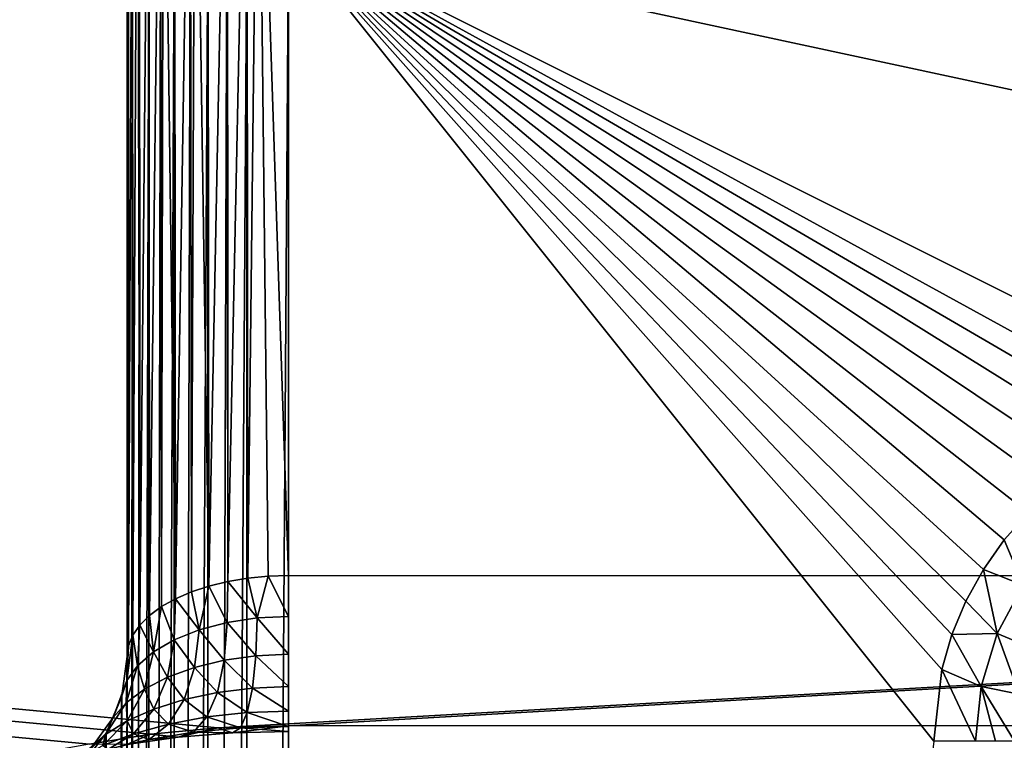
# Model space of a CAD drawing. Header units: millimetres. Extents: x -43.6 to 43.6, y -43.6 to 43.6.
# Tile 291 of 350: x -9.2 to -7.6, y 34.3 to 35.4. Entities that reach past the tile are written whole.
import ezdxf

# ---------------------------------------------------------------- set-up
doc = ezdxf.new("R2010")
doc.units = ezdxf.units.MM
doc.header["$LTSCALE"] = 65.185185
for name, color, linetype in [('173', 7, 'CONTINUOUS'), ('199', 7, 'CONTINUOUS'), ('213', 7, 'CONTINUOUS'), ('214', 7, 'CONTINUOUS'), ('216', 7, 'CONTINUOUS'), ('350', 7, 'CONTINUOUS'), ('359', 7, 'CONTINUOUS'), ('362', 7, 'CONTINUOUS'), ('46', 7, 'CONTINUOUS'), ('50', 7, 'CONTINUOUS'), ('53', 7, 'CONTINUOUS'), ('54', 7, 'CONTINUOUS')]:
    doc.layers.add(name, color=color, linetype=linetype)

msp = doc.modelspace()

# ---------------------------------------------------------------- linework, layer by layer
at = {"layer": '173', "linetype": 'CONTINUOUS'}
for points in [[(-9, 34.3814, 4.3104), (-9, 30.7412, -9.174), (-9.0085, 30.6787, -9.1571), (-9, 34.3814, 4.3104)], [(-9, 34.3814, 4.3104), (-9.0085, 30.6787, -9.1571), (-9.0082, 34.3201, 4.3269), (-9, 34.3814, 4.3104)], [(-9.0085, 30.6787, -9.1571), (-9.0335, 30.6204, -9.1414), (-9.0085, 34.319, 4.3272), (-9.0085, 30.6787, -9.1571)], [(-9.0085, 34.319, 4.3272), (-9.0335, 30.6204, -9.1414), (-9.0324, 34.2627, 4.3424), (-9.0085, 34.319, 4.3272)], [(-9.0082, 34.3201, 4.3269), (-9.0085, 30.6787, -9.1571), (-9.0085, 34.319, 4.3272), (-9.0082, 34.3201, 4.3269)], [(-9.0335, 34.2608, 4.343), (-9.0335, 30.6204, -9.1414), (-9.0708, 34.2131, 4.3558), (-9.0335, 34.2608, 4.343)], [(-9.0324, 34.2627, 4.3424), (-9.0335, 30.6204, -9.1414), (-9.0335, 34.2608, 4.343), (-9.0324, 34.2627, 4.3424)]]:
    msp.add_3dface(points, dxfattribs=at)
at = {"layer": '199', "linetype": 'CONTINUOUS'}
for points in [[(-7.6409, 34.5617, -14.4785), (-7.6036, 34.6036, -14.4785), (-7.6119, 34.4918, -14.47), (-7.6409, 34.5617, -14.4785)], [(-7.6734, 34.516, -14.4785), (-7.6409, 34.5617, -14.4785), (-7.6119, 34.4918, -14.47), (-7.6734, 34.516, -14.4785)], [(-7.7005, 34.4669, -14.4785), (-7.6734, 34.516, -14.4785), (-7.6522, 34.4166, -14.47), (-7.7005, 34.4669, -14.4785)], [(-7.6734, 34.516, -14.4785), (-7.6119, 34.4918, -14.47), (-7.6522, 34.4166, -14.47), (-7.6734, 34.516, -14.4785)], [(-7.6119, 34.4918, -14.47), (-7.5964, 34.3935, -14.445), (-7.6522, 34.4166, -14.47), (-7.6119, 34.4918, -14.47)], [(-7.722, 34.4151, -14.4785), (-7.7005, 34.4669, -14.4785), (-7.6522, 34.4166, -14.47), (-7.722, 34.4151, -14.4785)], [(-7.7375, 34.3612, -14.4785), (-7.722, 34.4151, -14.4785), (-7.6769, 34.3349, -14.47), (-7.7375, 34.3612, -14.4785)], [(-7.722, 34.4151, -14.4785), (-7.6522, 34.4166, -14.47), (-7.6769, 34.3349, -14.47), (-7.722, 34.4151, -14.4785)], [(-7.6522, 34.4166, -14.47), (-7.6177, 34.3231, -14.445), (-7.6769, 34.3349, -14.47), (-7.6522, 34.4166, -14.47)], [(-7.5964, 34.3935, -14.445), (-7.6177, 34.3231, -14.445), (-7.6522, 34.4166, -14.47), (-7.5964, 34.3935, -14.445)], [(-7.75, 34.25, -14.4785), (-7.7375, 34.3612, -14.4785), (-7.6853, 34.25, -14.47), (-7.75, 34.25, -14.4785)], [(-7.7375, 34.3612, -14.4785), (-7.6769, 34.3349, -14.47), (-7.6853, 34.25, -14.47), (-7.7375, 34.3612, -14.4785)], [(-7.6853, 34.25, -14.47), (-7.6769, 34.3349, -14.47), (-7.6543, 34.25, -14.4595), (-7.6853, 34.25, -14.47)], [(-7.6177, 34.3231, -14.445), (-7.6249, 34.25, -14.445), (-7.6769, 34.3349, -14.47), (-7.6177, 34.3231, -14.445)], [(-7.6769, 34.3349, -14.47), (-7.6249, 34.25, -14.445), (-7.6543, 34.25, -14.4595), (-7.6769, 34.3349, -14.47)]]:
    msp.add_3dface(points, dxfattribs=at)
at = {"layer": '213', "linetype": 'CONTINUOUS'}
for points in [[(-9, 35.3626, -11.249), (-9, 35.9041, 4.2572), (-8.9979, 35.9367, 4.2561), (-9, 35.3626, -11.249)], [(-8.9915, 35.427, -11.2512), (-9, 35.3626, -11.249), (-8.9979, 35.9367, 4.2561), (-8.9915, 35.427, -11.2512)]]:
    msp.add_3dface(points, dxfattribs=at)
at = {"layer": '214', "linetype": 'CONTINUOUS'}
for points in [[(-9, 35.3721, -11.3647), (-9, 35.3626, -11.249), (-8.9915, 35.4327, -11.3378), (-9, 35.3721, -11.3647)], [(-9, 35.3626, -11.249), (-8.9915, 35.427, -11.2512), (-8.9915, 35.4327, -11.3378), (-9, 35.3626, -11.249)]]:
    msp.add_3dface(points, dxfattribs=at)
at = {"layer": '216', "linetype": 'CONTINUOUS'}
for points in [[(-9, 26.17, -14.2285), (-9, 35.5, -14.2285), (-8.9915, 35.5, -14.293), (-9, 26.17, -14.2285)], [(-9, 26.17, -14.2285), (-8.9915, 35.5, -14.293), (-8.9915, 26.17, -14.2932), (-9, 26.17, -14.2285)], [(-8.9915, 35.5, -14.293), (-8.9811, 35.5, -14.324), (-8.9915, 26.17, -14.2932), (-8.9915, 35.5, -14.293)], [(-8.9811, 35.5, -14.324), (-8.9666, 35.5, -14.3534), (-8.9915, 26.17, -14.2932), (-8.9811, 35.5, -14.324)], [(-8.9915, 26.17, -14.2932), (-8.9666, 35.5, -14.3534), (-8.9665, 26.17, -14.3535), (-8.9915, 26.17, -14.2932)], [(-8.9666, 35.5, -14.3534), (-8.9484, 35.5, -14.3806), (-8.9665, 26.17, -14.3535), (-8.9666, 35.5, -14.3534)], [(-8.9484, 35.5, -14.3806), (-8.9269, 35.5, -14.4052), (-8.9665, 26.17, -14.3535), (-8.9484, 35.5, -14.3806)], [(-8.9665, 26.17, -14.3535), (-8.9269, 35.5, -14.4052), (-8.9268, 26.17, -14.4053), (-8.9665, 26.17, -14.3535)], [(-8.9269, 35.5, -14.4052), (-8.9023, 35.5, -14.4268), (-8.9268, 26.17, -14.4053), (-8.9269, 35.5, -14.4052)], [(-8.9023, 35.5, -14.4268), (-8.8751, 35.5, -14.445), (-8.9268, 26.17, -14.4053), (-8.9023, 35.5, -14.4268)], [(-8.9268, 26.17, -14.4053), (-8.8751, 35.5, -14.445), (-8.875, 26.17, -14.445), (-8.9268, 26.17, -14.4053)], [(-8.8751, 35.5, -14.445), (-8.8457, 35.5, -14.4595), (-8.875, 26.17, -14.445), (-8.8751, 35.5, -14.445)], [(-8.8457, 35.5, -14.4595), (-8.8147, 35.5, -14.47), (-8.875, 26.17, -14.445), (-8.8457, 35.5, -14.4595)], [(-8.875, 26.17, -14.445), (-8.8147, 35.5, -14.47), (-8.8147, 26.17, -14.47), (-8.875, 26.17, -14.445)], [(-8.75, 35.5, -14.4785), (-8.75, 26.17, -14.4785), (-8.8147, 26.17, -14.47), (-8.75, 35.5, -14.4785)], [(-8.8147, 35.5, -14.47), (-8.75, 35.5, -14.4785), (-8.8147, 26.17, -14.47), (-8.8147, 35.5, -14.47)]]:
    msp.add_3dface(points, dxfattribs=at)
at = {"layer": '350', "linetype": 'CONTINUOUS'}
for points in [[(8.75, 34.5065, 4.5562), (8.75, 35.9128, 4.5071), (-8.75, 35.9128, 4.5071), (8.75, 34.5065, 4.5562)], [(-8.75, 34.5065, 4.5562), (8.75, 34.5065, 4.5562), (-8.75, 35.9128, 4.5071), (-8.75, 34.5065, 4.5562)]]:
    msp.add_3dface(points, dxfattribs=at)
at = {"layer": '359', "linetype": 'CONTINUOUS'}
for points in [[(-8.8456, 35.9122, 4.4881), (-8.875, 35.9117, 4.4736), (-8.8733, 34.4902, 4.5242), (-8.8456, 35.9122, 4.4881)], [(-8.844, 34.4973, 4.5382), (-8.8456, 35.9122, 4.4881), (-8.8733, 34.4902, 4.5242), (-8.844, 34.4973, 4.5382)], [(-8.8446, 35.9122, 4.4885), (-8.8456, 35.9122, 4.4881), (-8.844, 34.4973, 4.5382), (-8.8446, 35.9122, 4.4885)], [(-8.8147, 35.9125, 4.4986), (-8.8446, 35.9122, 4.4885), (-8.844, 34.4973, 4.5382), (-8.8147, 35.9125, 4.4986)], [(-8.8131, 34.5025, 4.5482), (-8.8147, 35.9125, 4.4986), (-8.844, 34.4973, 4.5382), (-8.8131, 34.5025, 4.5482)], [(-8.797, 35.9127, 4.5026), (-8.8147, 35.9125, 4.4986), (-8.8131, 34.5025, 4.5482), (-8.797, 35.9127, 4.5026)], [(-8.7816, 34.5055, 4.5542), (-8.797, 35.9127, 4.5026), (-8.8131, 34.5025, 4.5482), (-8.7816, 34.5055, 4.5542)], [(-8.75, 34.5065, 4.5562), (-8.75, 35.9128, 4.5071), (-8.797, 35.9127, 4.5026), (-8.75, 34.5065, 4.5562)], [(-8.75, 34.5065, 4.5562), (-8.797, 35.9127, 4.5026), (-8.7816, 34.5055, 4.5542), (-8.75, 34.5065, 4.5562)], [(-8.9979, 35.9053, 4.2898), (-9, 35.9041, 4.2572), (-8.9978, 34.3979, 4.3427), (-8.9979, 35.9053, 4.2898)], [(-9, 35.9041, 4.2572), (-9, 34.3814, 4.3104), (-8.9978, 34.3979, 4.3427), (-9, 35.9041, 4.2572)], [(-8.9915, 35.9064, 4.3219), (-8.9979, 35.9053, 4.2898), (-8.9978, 34.3979, 4.3427), (-8.9915, 35.9064, 4.3219)], [(-8.9913, 34.4142, 4.3747), (-8.9915, 35.9064, 4.3219), (-8.9978, 34.3979, 4.3427), (-8.9913, 34.4142, 4.3747)], [(-8.9839, 35.9072, 4.3453), (-8.9915, 35.9064, 4.3219), (-8.9913, 34.4142, 4.3747), (-8.9839, 35.9072, 4.3453)], [(-8.9804, 34.4299, 4.4057), (-8.9839, 35.9072, 4.3453), (-8.9913, 34.4142, 4.3747), (-8.9804, 34.4299, 4.4057)], [(-8.981, 35.9075, 4.3528), (-8.9839, 35.9072, 4.3453), (-8.9804, 34.4299, 4.4057), (-8.981, 35.9075, 4.3528)], [(-8.9665, 35.9085, 4.3821), (-8.981, 35.9075, 4.3528), (-8.9804, 34.4299, 4.4057), (-8.9665, 35.9085, 4.3821)], [(-8.9656, 34.4448, 4.4348), (-8.9665, 35.9085, 4.3821), (-8.9804, 34.4299, 4.4057), (-8.9656, 34.4448, 4.4348)], [(-8.9483, 35.9094, 4.4093), (-8.9665, 35.9085, 4.3821), (-8.9656, 34.4448, 4.4348), (-8.9483, 35.9094, 4.4093)], [(-8.947, 34.4584, 4.4617), (-8.9483, 35.9094, 4.4093), (-8.9656, 34.4448, 4.4348), (-8.947, 34.4584, 4.4617)], [(-8.9439, 35.9096, 4.4149), (-8.9483, 35.9094, 4.4093), (-8.947, 34.4584, 4.4617), (-8.9439, 35.9096, 4.4149)], [(-8.9252, 34.4707, 4.4857), (-8.9439, 35.9096, 4.4149), (-8.947, 34.4584, 4.4617), (-8.9252, 34.4707, 4.4857)], [(-8.9268, 35.9103, 4.4339), (-8.9439, 35.9096, 4.4149), (-8.9252, 34.4707, 4.4857), (-8.9268, 35.9103, 4.4339)], [(-8.9022, 35.911, 4.4554), (-8.9268, 35.9103, 4.4339), (-8.9252, 34.4707, 4.4857), (-8.9022, 35.911, 4.4554)], [(-8.9005, 34.4813, 4.5067), (-8.9022, 35.911, 4.4554), (-8.9252, 34.4707, 4.4857), (-8.9005, 34.4813, 4.5067)], [(-8.8947, 35.9112, 4.461), (-8.9022, 35.911, 4.4554), (-8.9005, 34.4813, 4.5067), (-8.8947, 35.9112, 4.461)], [(-8.8733, 34.4902, 4.5242), (-8.8947, 35.9112, 4.461), (-8.9005, 34.4813, 4.5067), (-8.8733, 34.4902, 4.5242)], [(-8.875, 35.9117, 4.4736), (-8.8947, 35.9112, 4.461), (-8.8733, 34.4902, 4.5242), (-8.875, 35.9117, 4.4736)]]:
    msp.add_3dface(points, dxfattribs=at)
at = {"layer": '362', "linetype": 'CONTINUOUS'}
for points in [[(-8.844, 34.4973, 4.5382), (-8.8733, 34.4902, 4.5242), (-8.845, 34.4338, 4.5489), (-8.844, 34.4973, 4.5382)], [(-8.7984, 34.4409, 4.5621), (-8.844, 34.4973, 4.5382), (-8.845, 34.4338, 4.5489), (-8.7984, 34.4409, 4.5621)], [(-8.8131, 34.5025, 4.5482), (-8.844, 34.4973, 4.5382), (-8.7984, 34.4409, 4.5621), (-8.8131, 34.5025, 4.5482)], [(-8.7816, 34.5055, 4.5542), (-8.8131, 34.5025, 4.5482), (-8.7984, 34.4409, 4.5621), (-8.7816, 34.5055, 4.5542)], [(-8.75, 34.4433, 4.5666), (-8.7816, 34.5055, 4.5542), (-8.7984, 34.4409, 4.5621), (-8.75, 34.4433, 4.5666)], [(-8.75, 34.5065, 4.5562), (-8.7816, 34.5055, 4.5542), (-8.75, 34.4433, 4.5666), (-8.75, 34.5065, 4.5562)], [(-8.9005, 34.4813, 4.5067), (-8.9252, 34.4707, 4.4857), (-8.8884, 34.4223, 4.5273), (-8.9005, 34.4813, 4.5067)], [(-8.8733, 34.4902, 4.5242), (-8.9005, 34.4813, 4.5067), (-8.8884, 34.4223, 4.5273), (-8.8733, 34.4902, 4.5242)], [(-8.845, 34.4338, 4.5489), (-8.8733, 34.4902, 4.5242), (-8.8884, 34.4223, 4.5273), (-8.845, 34.4338, 4.5489)], [(-8.9252, 34.4707, 4.4857), (-8.947, 34.4584, 4.4617), (-8.9269, 34.4069, 4.498), (-8.9252, 34.4707, 4.4857)], [(-8.8884, 34.4223, 4.5273), (-8.9252, 34.4707, 4.4857), (-8.9269, 34.4069, 4.498), (-8.8884, 34.4223, 4.5273)], [(-8.947, 34.4584, 4.4617), (-8.9656, 34.4448, 4.4348), (-8.9592, 34.3882, 4.4621), (-8.947, 34.4584, 4.4617)], [(-8.9269, 34.4069, 4.498), (-8.947, 34.4584, 4.4617), (-8.9592, 34.3882, 4.4621), (-8.9269, 34.4069, 4.498)], [(-8.9656, 34.4448, 4.4348), (-8.9804, 34.4299, 4.4057), (-8.9592, 34.3882, 4.4621), (-8.9656, 34.4448, 4.4348)], [(-8.845, 34.4338, 4.5489), (-8.8884, 34.4223, 4.5273), (-8.8495, 34.3754, 4.5752), (-8.845, 34.4338, 4.5489)], [(-8.8005, 34.3824, 4.5884), (-8.845, 34.4338, 4.5489), (-8.8495, 34.3754, 4.5752), (-8.8005, 34.3824, 4.5884)], [(-8.7984, 34.4409, 4.5621), (-8.845, 34.4338, 4.5489), (-8.8005, 34.3824, 4.5884), (-8.7984, 34.4409, 4.5621)], [(-8.75, 34.3847, 4.5928), (-8.7984, 34.4409, 4.5621), (-8.8005, 34.3824, 4.5884), (-8.75, 34.3847, 4.5928)], [(-8.75, 34.4433, 4.5666), (-8.7984, 34.4409, 4.5621), (-8.75, 34.3847, 4.5928), (-8.75, 34.4433, 4.5666)], [(-8.9804, 34.4299, 4.4057), (-8.9913, 34.4142, 4.3747), (-8.9841, 34.367, 4.4207), (-8.9804, 34.4299, 4.4057)], [(-8.9592, 34.3882, 4.4621), (-8.9804, 34.4299, 4.4057), (-8.9841, 34.367, 4.4207), (-8.9592, 34.3882, 4.4621)], [(-8.8884, 34.4223, 4.5273), (-8.9269, 34.4069, 4.498), (-8.8956, 34.3642, 4.5536), (-8.8884, 34.4223, 4.5273)], [(-8.8495, 34.3754, 4.5752), (-8.8884, 34.4223, 4.5273), (-8.8956, 34.3642, 4.5536), (-8.8495, 34.3754, 4.5752)], [(-8.9913, 34.4142, 4.3747), (-8.9978, 34.3979, 4.3427), (-9.0007, 34.344, 4.3752), (-8.9913, 34.4142, 4.3747)], [(-8.9841, 34.367, 4.4207), (-8.9913, 34.4142, 4.3747), (-9.0007, 34.344, 4.3752), (-8.9841, 34.367, 4.4207)], [(-8.9269, 34.4069, 4.498), (-8.9592, 34.3882, 4.4621), (-8.9373, 34.3491, 4.5239), (-8.9269, 34.4069, 4.498)], [(-8.8956, 34.3642, 4.5536), (-8.9269, 34.4069, 4.498), (-8.9373, 34.3491, 4.5239), (-8.8956, 34.3642, 4.5536)], [(-8.9978, 34.3979, 4.3427), (-9, 34.3814, 4.3104), (-9.0007, 34.344, 4.3752), (-8.9978, 34.3979, 4.3427)], [(-8.9592, 34.3882, 4.4621), (-8.9841, 34.367, 4.4207), (-8.9731, 34.3307, 4.4869), (-8.9592, 34.3882, 4.4621)], [(-8.9373, 34.3491, 4.5239), (-8.9592, 34.3882, 4.4621), (-8.9731, 34.3307, 4.4869), (-8.9373, 34.3491, 4.5239)], [(-9, 34.3814, 4.3104), (-9.0082, 34.3201, 4.3269), (-9.0007, 34.344, 4.3752), (-9, 34.3814, 4.3104)], [(-8.8495, 34.3754, 4.5752), (-8.8956, 34.3642, 4.5536), (-8.8602, 34.3256, 4.6142), (-8.8495, 34.3754, 4.5752)], [(-8.8058, 34.3324, 4.6283), (-8.8495, 34.3754, 4.5752), (-8.8602, 34.3256, 4.6142), (-8.8058, 34.3324, 4.6283)], [(-8.8005, 34.3824, 4.5884), (-8.8495, 34.3754, 4.5752), (-8.8058, 34.3324, 4.6283), (-8.8005, 34.3824, 4.5884)], [(-8.75, 34.3347, 4.633), (-8.8005, 34.3824, 4.5884), (-8.8058, 34.3324, 4.6283), (-8.75, 34.3347, 4.633)], [(-8.75, 34.3847, 4.5928), (-8.8005, 34.3824, 4.5884), (-8.75, 34.3347, 4.633), (-8.75, 34.3847, 4.5928)], [(-8.9841, 34.367, 4.4207), (-9.0007, 34.344, 4.3752), (-9.0017, 34.3097, 4.4434), (-8.9841, 34.367, 4.4207)], [(-8.9731, 34.3307, 4.4869), (-8.9841, 34.367, 4.4207), (-9.0017, 34.3097, 4.4434), (-8.9731, 34.3307, 4.4869)], [(-8.8956, 34.3642, 4.5536), (-8.9373, 34.3491, 4.5239), (-8.9117, 34.3146, 4.5909), (-8.8956, 34.3642, 4.5536)], [(-8.8602, 34.3256, 4.6142), (-8.8956, 34.3642, 4.5536), (-8.9117, 34.3146, 4.5909), (-8.8602, 34.3256, 4.6142)], [(-9.0007, 34.344, 4.3752), (-9.0082, 34.3201, 4.3269), (-9.0219, 34.2867, 4.3948), (-9.0007, 34.344, 4.3752)], [(-9.0017, 34.3097, 4.4434), (-9.0007, 34.344, 4.3752), (-9.0219, 34.2867, 4.3948), (-9.0017, 34.3097, 4.4434)], [(-8.9373, 34.3491, 4.5239), (-8.9731, 34.3307, 4.4869), (-8.9588, 34.2997, 4.5586), (-8.9373, 34.3491, 4.5239)], [(-8.9117, 34.3146, 4.5909), (-8.9373, 34.3491, 4.5239), (-8.9588, 34.2997, 4.5586), (-8.9117, 34.3146, 4.5909)], [(-8.9731, 34.3307, 4.4869), (-9.0017, 34.3097, 4.4434), (-8.9999, 34.2814, 4.5179), (-8.9731, 34.3307, 4.4869)], [(-8.9588, 34.2997, 4.5586), (-8.9731, 34.3307, 4.4869), (-8.9999, 34.2814, 4.5179), (-8.9588, 34.2997, 4.5586)], [(-8.8602, 34.3256, 4.6142), (-8.9117, 34.3146, 4.5909), (-8.8764, 34.2876, 4.6633), (-8.8602, 34.3256, 4.6142)], [(-8.8139, 34.2944, 4.6793), (-8.8602, 34.3256, 4.6142), (-8.8764, 34.2876, 4.6633), (-8.8139, 34.2944, 4.6793)], [(-8.8058, 34.3324, 4.6283), (-8.8602, 34.3256, 4.6142), (-8.8139, 34.2944, 4.6793), (-8.8058, 34.3324, 4.6283)], [(-8.75, 34.2967, 4.6847), (-8.8058, 34.3324, 4.6283), (-8.8139, 34.2944, 4.6793), (-8.75, 34.2967, 4.6847)], [(-8.75, 34.3347, 4.633), (-8.8058, 34.3324, 4.6283), (-8.75, 34.2967, 4.6847), (-8.75, 34.3347, 4.633)], [(-9.0085, 34.319, 4.3272), (-9.0324, 34.2627, 4.3424), (-9.0219, 34.2867, 4.3948), (-9.0085, 34.319, 4.3272)], [(-9.0082, 34.3201, 4.3269), (-9.0085, 34.319, 4.3272), (-9.0219, 34.2867, 4.3948), (-9.0082, 34.3201, 4.3269)], [(-8.9117, 34.3146, 4.5909), (-8.9588, 34.2997, 4.5586), (-8.9357, 34.2766, 4.6367), (-8.9117, 34.3146, 4.5909)], [(-8.8764, 34.2876, 4.6633), (-8.9117, 34.3146, 4.5909), (-8.9357, 34.2766, 4.6367), (-8.8764, 34.2876, 4.6633)], [(-9.0017, 34.3097, 4.4434), (-9.0219, 34.2867, 4.3948), (-9.0333, 34.2604, 4.4697), (-9.0017, 34.3097, 4.4434)], [(-8.9999, 34.2814, 4.5179), (-9.0017, 34.3097, 4.4434), (-9.0333, 34.2604, 4.4697), (-8.9999, 34.2814, 4.5179)], [(-8.9588, 34.2997, 4.5586), (-8.9999, 34.2814, 4.5179), (-8.9901, 34.2617, 4.5999), (-8.9588, 34.2997, 4.5586)], [(-8.9357, 34.2766, 4.6367), (-8.9588, 34.2997, 4.5586), (-8.9901, 34.2617, 4.5999), (-8.9357, 34.2766, 4.6367)], [(-8.75, 34.2967, 4.6847), (-8.8139, 34.2944, 4.6793), (-8.75, 34.273, 4.7443), (-8.75, 34.2967, 4.6847)], [(-9.0219, 34.2867, 4.3948), (-9.0324, 34.2627, 4.3424), (-9.0574, 34.2374, 4.4152), (-9.0219, 34.2867, 4.3948)], [(-9.0333, 34.2604, 4.4697), (-9.0219, 34.2867, 4.3948), (-9.0574, 34.2374, 4.4152), (-9.0333, 34.2604, 4.4697)], [(-8.9999, 34.2814, 4.5179), (-9.0333, 34.2604, 4.4697), (-9.0377, 34.2435, 4.5533), (-8.9999, 34.2814, 4.5179)], [(-8.9901, 34.2617, 4.5999), (-8.9999, 34.2814, 4.5179), (-9.0377, 34.2435, 4.5533), (-8.9901, 34.2617, 4.5999)], [(-8.8764, 34.2876, 4.6633), (-8.9357, 34.2766, 4.6367), (-8.8971, 34.2639, 4.7192), (-8.8764, 34.2876, 4.6633)], [(-8.8244, 34.2707, 4.738), (-8.8764, 34.2876, 4.6633), (-8.8971, 34.2639, 4.7192), (-8.8244, 34.2707, 4.738)], [(-8.8139, 34.2944, 4.6793), (-8.8764, 34.2876, 4.6633), (-8.8244, 34.2707, 4.738), (-8.8139, 34.2944, 4.6793)], [(-8.75, 34.273, 4.7443), (-8.8139, 34.2944, 4.6793), (-8.8244, 34.2707, 4.738), (-8.75, 34.273, 4.7443)], [(-8.9357, 34.2766, 4.6367), (-8.9901, 34.2617, 4.5999), (-8.966, 34.2529, 4.6881), (-8.9357, 34.2766, 4.6367)], [(-8.8971, 34.2639, 4.7192), (-8.9357, 34.2766, 4.6367), (-8.966, 34.2529, 4.6881), (-8.8971, 34.2639, 4.7192)], [(-8.9639, 34.261, 4.8235), (-8.8594, 34.2706, 4.8592), (-8.9209, 34.2561, 4.7783), (-8.9639, 34.261, 4.8235)], [(-8.9209, 34.2561, 4.7783), (-8.8594, 34.2706, 4.8592), (-8.8366, 34.2629, 4.8005), (-8.9209, 34.2561, 4.7783)], [(-8.8366, 34.2629, 4.8005), (-8.8244, 34.2707, 4.738), (-8.8971, 34.2639, 4.7192), (-8.8366, 34.2629, 4.8005)], [(-8.8594, 34.2706, 4.8592), (-8.75, 34.2739, 4.8712), (-8.8366, 34.2629, 4.8005), (-8.8594, 34.2706, 4.8592)], [(-8.8366, 34.2629, 4.8005), (-8.75, 34.2739, 4.8712), (-8.75, 34.2652, 4.808), (-8.8366, 34.2629, 4.8005)], [(-8.8366, 34.2629, 4.8005), (-8.75, 34.2652, 4.808), (-8.8244, 34.2707, 4.738), (-8.8366, 34.2629, 4.8005)], [(-8.75, 34.2652, 4.808), (-8.75, 34.273, 4.7443), (-8.8244, 34.2707, 4.738), (-8.75, 34.2652, 4.808)], [(-9.0333, 34.2604, 4.4697), (-9.0574, 34.2374, 4.4152), (-9.0767, 34.2224, 4.4978), (-9.0333, 34.2604, 4.4697)], [(-9.0377, 34.2435, 4.5533), (-9.0333, 34.2604, 4.4697), (-9.0767, 34.2224, 4.4978), (-9.0377, 34.2435, 4.5533)], [(-9.0335, 34.2608, 4.343), (-9.0708, 34.2131, 4.3558), (-9.0574, 34.2374, 4.4152), (-9.0335, 34.2608, 4.343)], [(-9.0585, 34.2454, 4.7656), (-8.9639, 34.261, 4.8235), (-9.0005, 34.2449, 4.7415), (-9.0585, 34.2454, 4.7656)], [(-9.0324, 34.2627, 4.3424), (-9.0335, 34.2608, 4.343), (-9.0574, 34.2374, 4.4152), (-9.0324, 34.2627, 4.3424)], [(-8.9901, 34.2617, 4.5999), (-9.0377, 34.2435, 4.5533), (-9.029, 34.2379, 4.6449), (-8.9901, 34.2617, 4.5999)], [(-8.966, 34.2529, 4.6881), (-8.9901, 34.2617, 4.5999), (-9.029, 34.2379, 4.6449), (-8.966, 34.2529, 4.6881)], [(-9.0005, 34.2449, 4.7415), (-8.966, 34.2529, 4.6881), (-9.029, 34.2379, 4.6449), (-9.0005, 34.2449, 4.7415)], [(-9.0005, 34.2449, 4.7415), (-8.9639, 34.261, 4.8235), (-8.9209, 34.2561, 4.7783), (-9.0005, 34.2449, 4.7415)], [(-9.0005, 34.2449, 4.7415), (-8.9209, 34.2561, 4.7783), (-8.966, 34.2529, 4.6881), (-9.0005, 34.2449, 4.7415)], [(-8.9209, 34.2561, 4.7783), (-8.8971, 34.2639, 4.7192), (-8.966, 34.2529, 4.6881), (-8.9209, 34.2561, 4.7783)], [(-8.9209, 34.2561, 4.7783), (-8.8366, 34.2629, 4.8005), (-8.8971, 34.2639, 4.7192), (-8.9209, 34.2561, 4.7783)]]:
    msp.add_3dface(points, dxfattribs=at)
at = {"layer": '46', "linetype": 'CONTINUOUS'}
for points in [[(-9.0585, 34.2454, 4.7656), (-30.2102, 30.4998, -9.1088), (-36.5706, 36.8603, 14.4518), (-9.0585, 34.2454, 4.7656)], [(-8.9639, 34.261, 4.8235), (-9.0585, 34.2454, 4.7656), (-36.5706, 36.8603, 14.4518), (-8.9639, 34.261, 4.8235)], [(-8.8594, 34.2706, 4.8592), (-8.9639, 34.261, 4.8235), (-36.5706, 36.8603, 14.4518), (-8.8594, 34.2706, 4.8592)], [(36.5706, 36.8603, 14.4518), (-8.8594, 34.2706, 4.8592), (-36.5706, 36.8603, 14.4518), (36.5706, 36.8603, 14.4518)], [(-8.75, 34.2739, 4.8712), (-8.8594, 34.2706, 4.8592), (36.5706, 36.8603, 14.4518), (-8.75, 34.2739, 4.8712)], [(8.75, 34.2739, 4.8712), (-8.75, 34.2739, 4.8712), (36.5706, 36.8603, 14.4518), (8.75, 34.2739, 4.8712)]]:
    msp.add_3dface(points, dxfattribs=at)
at = {"layer": '50', "color": 2, "linetype": 'CONTINUOUS'}
for points in [[(35.1106, 35.4002, 16.4518), (-35.1106, 35.4002, 16.4518), (28.7501, 29.0397, -7.1088), (35.1106, 35.4002, 16.4518)], [(28.7501, 29.0397, -7.1088), (-35.1106, 35.4002, 16.4518), (-28.7501, 29.0397, -7.1088), (28.7501, 29.0397, -7.1088)]]:
    msp.add_3dface(points, dxfattribs=at)
at = {"layer": '53', "linetype": 'CONTINUOUS'}
for points in [[(-8.75, 26.17, -14.4785), (-8.75, 35.5, -14.4785), (-7.75, 34.25, -14.4785), (-8.75, 26.17, -14.4785)], [(-7.75, 34.25, -14.4785), (-8.75, 35.5, -14.4785), (-7.7375, 34.3612, -14.4785), (-7.75, 34.25, -14.4785)], [(-7.7375, 34.3612, -14.4785), (-8.75, 35.5, -14.4785), (-7.722, 34.4151, -14.4785), (-7.7375, 34.3612, -14.4785)], [(-7.722, 34.4151, -14.4785), (-8.75, 35.5, -14.4785), (-7.7005, 34.4669, -14.4785), (-7.722, 34.4151, -14.4785)], [(-7.7005, 34.4669, -14.4785), (-8.75, 35.5, -14.4785), (-7.6734, 34.516, -14.4785), (-7.7005, 34.4669, -14.4785)], [(-7.6734, 34.516, -14.4785), (-8.75, 35.5, -14.4785), (-7.6409, 34.5617, -14.4785), (-7.6734, 34.516, -14.4785)], [(-7.6409, 34.5617, -14.4785), (-8.75, 35.5, -14.4785), (-7.6036, 34.6036, -14.4785), (-7.6409, 34.5617, -14.4785)], [(-7.6036, 34.6036, -14.4785), (-8.75, 35.5, -14.4785), (-7.5617, 34.6409, -14.4785), (-7.6036, 34.6036, -14.4785)], [(-7.5617, 34.6409, -14.4785), (-8.75, 35.5, -14.4785), (-7.516, 34.6734, -14.4785), (-7.5617, 34.6409, -14.4785)], [(-7.516, 34.6734, -14.4785), (-8.75, 35.5, -14.4785), (-7.4669, 34.7005, -14.4785), (-7.516, 34.6734, -14.4785)], [(-7.4669, 34.7005, -14.4785), (-8.75, 35.5, -14.4785), (-7.4151, 34.722, -14.4785), (-7.4669, 34.7005, -14.4785)], [(-7.4151, 34.722, -14.4785), (-8.75, 35.5, -14.4785), (-7.3612, 34.7375, -14.4785), (-7.4151, 34.722, -14.4785)], [(-7.3612, 34.7375, -14.4785), (-8.75, 35.5, -14.4785), (-7.25, 34.75, -14.4785), (-7.3612, 34.7375, -14.4785)], [(-7.25, 34.75, -14.4785), (-8.75, 35.5, -14.4785), (-5.2589, 34.75, -14.4785), (-7.25, 34.75, -14.4785)], [(-5.2589, 34.75, -14.4785), (-8.75, 35.5, -14.4785), (-5.2851, 35.5, -14.4785), (-5.2589, 34.75, -14.4785)]]:
    msp.add_3dface(points, dxfattribs=at)
at = {"layer": '54', "linetype": 'CONTINUOUS'}
for points in [[(-9, 36.7432, -13.1086), (-9, 26.2359, -11.8557), (-9, 36.7499, -12.9943), (-9, 36.7432, -13.1086)], [(-9, 36.7499, -12.9943), (-9, 26.2359, -11.8557), (-9, 36.7461, -12.8798), (-9, 36.7499, -12.9943)], [(-9, 36.7461, -12.8798), (-9, 26.2359, -11.8557), (-9, 36.7318, -12.7662), (-9, 36.7461, -12.8798)], [(-9, 36.7261, -13.2219), (-9, 26.2359, -11.8557), (-9, 36.7432, -13.1086), (-9, 36.7261, -13.2219)], [(-9, 36.7318, -12.7662), (-9, 26.2359, -11.8557), (-9, 36.7072, -12.6543), (-9, 36.7318, -12.7662)], [(-9, 36.6987, -13.3331), (-9, 26.2359, -11.8557), (-9, 36.7261, -13.2219), (-9, 36.6987, -13.3331)], [(-9, 36.7072, -12.6543), (-9, 26.2359, -11.8557), (-9, 36.6725, -12.5452), (-9, 36.7072, -12.6543)], [(-9, 36.6612, -13.4413), (-9, 26.2359, -11.8557), (-9, 36.6987, -13.3331), (-9, 36.6612, -13.4413)], [(-9, 36.6725, -12.5452), (-9, 26.2359, -11.8557), (-9, 36.6279, -12.4397), (-9, 36.6725, -12.5452)], [(-9, 36.6139, -13.5457), (-9, 26.2359, -11.8557), (-9, 36.6612, -13.4413), (-9, 36.6139, -13.5457)], [(-9, 36.6279, -12.4397), (-9, 26.2359, -11.8557), (-9, 36.5738, -12.3387), (-9, 36.6279, -12.4397)], [(-9, 36.5573, -13.6453), (-9, 26.2359, -11.8557), (-9, 36.6139, -13.5457), (-9, 36.5573, -13.6453)], [(-9, 36.5738, -12.3387), (-9, 26.2359, -11.8557), (-9, 36.5107, -12.2431), (-9, 36.5738, -12.3387)], [(-9, 36.4919, -13.7392), (-9, 26.2359, -11.8557), (-9, 36.5573, -13.6453), (-9, 36.4919, -13.7392)], [(-9, 36.5107, -12.2431), (-9, 26.2359, -11.8557), (-9, 36.4392, -12.1536), (-9, 36.5107, -12.2431)], [(-9, 36.4181, -13.8268), (-9, 26.2359, -11.8557), (-9, 36.4919, -13.7392), (-9, 36.4181, -13.8268)], [(-9, 36.4392, -12.1536), (-9, 26.2359, -11.8557), (-9, 36.3597, -12.0711), (-9, 36.4392, -12.1536)], [(-9, 36.3366, -13.9073), (-9, 26.2359, -11.8557), (-9, 36.4181, -13.8268), (-9, 36.3366, -13.9073)], [(-9, 36.3597, -12.0711), (-9, 26.2359, -11.8557), (-9, 36.2731, -11.9962), (-9, 36.3597, -12.0711)], [(-9, 36.248, -13.98), (-9, 26.2359, -11.8557), (-9, 36.3366, -13.9073), (-9, 36.248, -13.98)], [(-9, 36.2731, -11.9962), (-9, 26.2359, -11.8557), (-9, 36.1799, -11.9296), (-9, 36.2731, -11.9962)], [(-9, 36.1532, -14.0443), (-9, 26.2359, -11.8557), (-9, 36.248, -13.98), (-9, 36.1532, -14.0443)], [(-9, 36.1799, -11.9296), (-9, 26.2359, -11.8557), (-9, 36.081, -11.8718), (-9, 36.1799, -11.9296)], [(-9, 36.0529, -14.0996), (-9, 26.2359, -11.8557), (-9, 36.1532, -14.0443), (-9, 36.0529, -14.0996)], [(-9, 36.081, -11.8718), (-9, 26.2359, -11.8557), (-9, 35.9773, -11.8232), (-9, 36.081, -11.8718)], [(-9, 35.948, -14.1455), (-9, 26.2359, -11.8557), (-9, 36.0529, -14.0996), (-9, 35.948, -14.1455)], [(-9, 26.2359, -11.8557), (-9, 26.2949, -9.7285), (-9, 35.9773, -11.8232), (-9, 26.2359, -11.8557)], [(-9, 35.9773, -11.8232), (-9, 26.2949, -9.7285), (-9, 35.8695, -11.7844), (-9, 35.9773, -11.8232)], [(-9, 35.8393, -14.1816), (-9, 26.2359, -11.8557), (-9, 35.948, -14.1455), (-9, 35.8393, -14.1816)], [(-9, 35.3626, -11.249), (-9, 30.7412, -9.174), (-9, 35.9041, 4.2572), (-9, 35.3626, -11.249)], [(-9, 35.9041, 4.2572), (-9, 30.7412, -9.174), (-9, 34.3814, 4.3104), (-9, 35.9041, 4.2572)], [(-9, 35.8695, -11.7844), (-9, 26.2949, -9.7285), (-9, 35.7588, -11.7556), (-9, 35.8695, -11.7844)], [(-9, 35.7277, -14.2076), (-9, 26.2359, -11.8557), (-9, 35.8393, -14.1816), (-9, 35.7277, -14.2076)], [(-9, 35.7588, -11.7556), (-9, 26.2949, -9.7285), (-9, 35.6488, -11.7186), (-9, 35.7588, -11.7556)], [(-9, 35.6142, -14.2233), (-9, 26.2359, -11.8557), (-9, 35.7277, -14.2076), (-9, 35.6142, -14.2233)], [(-9, 35.6488, -11.7186), (-9, 26.2949, -9.7285), (-9, 35.5977, -11.6907), (-9, 35.6488, -11.7186)], [(-9, 35.5, -14.2285), (-9, 26.2359, -11.8557), (-9, 35.6142, -14.2233), (-9, 35.5, -14.2285)], [(-9, 35.5977, -11.6907), (-9, 26.2949, -9.7285), (-9, 35.5502, -11.6571), (-9, 35.5977, -11.6907)], [(-9, 35.5502, -11.6571), (-9, 26.2949, -9.7285), (-9, 35.5069, -11.6181), (-9, 35.5502, -11.6571)], [(-9, 35.5069, -11.6181), (-9, 26.2949, -9.7285), (-9, 35.4685, -11.5745), (-9, 35.5069, -11.6181)], [(-9, 26.17, -14.2285), (-9, 26.2359, -11.8557), (-9, 35.5, -14.2285), (-9, 26.17, -14.2285)], [(-9, 35.4685, -11.5745), (-9, 26.2949, -9.7285), (-9, 35.4353, -11.5266), (-9, 35.4685, -11.5745)], [(-9, 35.4353, -11.5266), (-9, 26.2949, -9.7285), (-9, 35.408, -11.4752), (-9, 35.4353, -11.5266)], [(-9, 35.408, -11.4752), (-9, 26.2949, -9.7285), (-9, 35.3868, -11.421), (-9, 35.408, -11.4752)], [(-9, 35.3868, -11.421), (-9, 26.2949, -9.7285), (-9, 35.3721, -11.3647), (-9, 35.3868, -11.421)], [(-9, 35.3721, -11.3647), (-9, 26.2949, -9.7285), (-9, 35.3626, -11.249), (-9, 35.3721, -11.3647)], [(-9, 30.6923, -9.3049), (-9, 30.7412, -9.174), (-9, 35.3626, -11.249), (-9, 30.6923, -9.3049)], [(-9, 30.6589, -9.3665), (-9, 30.6923, -9.3049), (-9, 35.3626, -11.249), (-9, 30.6589, -9.3665)], [(-9, 30.62, -9.4247), (-9, 30.6589, -9.3665), (-9, 35.3626, -11.249), (-9, 30.62, -9.4247)], [(-9, 30.5757, -9.4789), (-9, 30.62, -9.4247), (-9, 35.3626, -11.249), (-9, 30.5757, -9.4789)], [(-9, 30.5266, -9.5288), (-9, 30.5757, -9.4789), (-9, 35.3626, -11.249), (-9, 30.5266, -9.5288)], [(-9, 30.4731, -9.574), (-9, 30.5266, -9.5288), (-9, 35.3626, -11.249), (-9, 30.4731, -9.574)], [(-9, 30.4156, -9.6139), (-9, 30.4731, -9.574), (-9, 35.3626, -11.249), (-9, 30.4156, -9.6139)], [(-9, 30.3546, -9.6483), (-9, 30.4156, -9.6139), (-9, 35.3626, -11.249), (-9, 30.3546, -9.6483)], [(-9, 30.2907, -9.6768), (-9, 30.3546, -9.6483), (-9, 35.3626, -11.249), (-9, 30.2907, -9.6768)], [(-9, 30.2244, -9.6993), (-9, 30.2907, -9.6768), (-9, 35.3626, -11.249), (-9, 30.2244, -9.6993)], [(-9, 30.1562, -9.7155), (-9, 30.2244, -9.6993), (-9, 35.3626, -11.249), (-9, 30.1562, -9.7155)], [(-9, 30.0171, -9.7285), (-9, 30.1562, -9.7155), (-9, 35.3626, -11.249), (-9, 30.0171, -9.7285)], [(-9, 26.2949, -9.7285), (-9, 30.0171, -9.7285), (-9, 35.3626, -11.249), (-9, 26.2949, -9.7285)]]:
    msp.add_3dface(points, dxfattribs=at)

doc.saveas('drawing.dxf')
